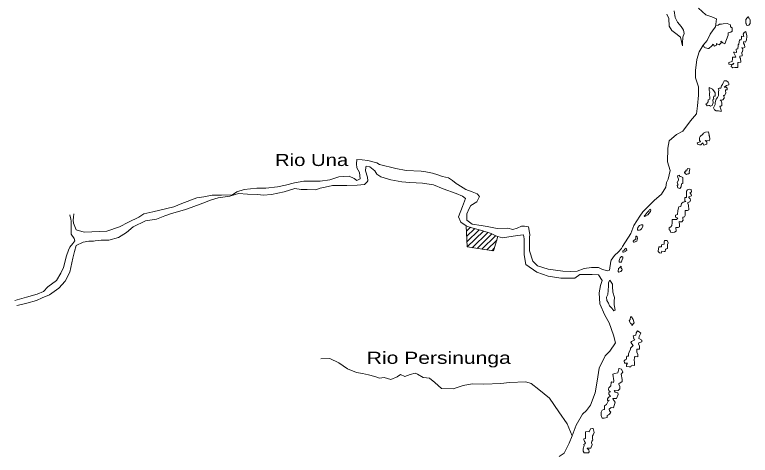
# Model space of a CAD drawing. Extents: x 47169 to 972804, y 7447977 to 9608469.
# Drawn here: x 892018 to 933072, y 9011026 to 9035587 of the extents above; entities that cross this region are included whole.
import ezdxf
from ezdxf.enums import TextEntityAlignment as Align

# ---------------------------------------------------------------- set-up
doc = ezdxf.new("R2010")
doc.units = 0
doc.header["$LTSCALE"] = 270
doc.layers.add('1', color=7, linetype='Continuous', lineweight=13)
doc.layers.add('3', color=7, linetype='Continuous')

msp = doc.modelspace()

# ---------------------------------------------------------------- linework, layer by layer
at = {"layer": '1'}
for p, q in [((917228.5, 9023520.2), (917455.7, 9023743.9)), ((917241, 9023223.1), (917696.3, 9023670.5)), ((917254.5, 9022924.9), (917936.9, 9023597.2)), ((917278, 9022638.8), (918177.6, 9023524.9)), ((917550.9, 9022597.2), (918418.2, 9023451.6)), ((917823.8, 9022555.7), (918651, 9023370.5)), ((918096.7, 9022514.1), (918856, 9023262)), ((918369.6, 9022472.5), (918918.5, 9023013.2)), ((918642.5, 9022431), (918796.2, 9022582.3))]:
    msp.add_line(p, q, dxfattribs=at)
for points in [[(927704.3, 9025227.6), (928122.3, 9025574.5), (928365.7, 9025972), (928400.3, 9026227.6), (928498.1, 9026410.6), (928606.9, 9026905.9), (928444.3, 9027379.7), (928467.8, 9028156.2), (928543.6, 9028563.2), (928961.8, 9028919), (929298.8, 9029090.6), (929743.7, 9029677.8), (930067.4, 9030066.7), (930127.1, 9030506), (930180.7, 9031098.3), (930177.8, 9031562.7), (930015.4, 9032068.6), (930019.8, 9032484.1), (930089.9, 9033084), (930221.2, 9033514.8), (930441.2, 9033888.2), (930666.7, 9034157.4), (930830.1, 9034500.3), (931000.3, 9034746.8), (931129.8, 9034905), (931189.7, 9035359.8), (930935, 9035467.8), (930585.4, 9035575.6), (930173.7, 9035956.6)], [(928832.3, 9035795.3), (928883.6, 9035426.9), (929016.6, 9035168.5), (929213.7, 9034927.1), (929285.3, 9034813.3), (929339.5, 9034725.2), (929377.4, 9034548.6), (929312.3, 9034333.2), (929292.3, 9033997.6), (929290.7, 9033845.8), (929176.7, 9034334.6), (928923, 9034537.8), (928700.9, 9034708.5), (928543.4, 9034941.7), (928524.8, 9035383), (928414.8, 9035623.5)], [(931140.8, 9034988.5), (931274.1, 9034998.8), (931346.4, 9035054.6), (931465.5, 9035061.1), (931554, 9035084.6), (931785.8, 9035105.4), (931967.8, 9035014.9), (931959.2, 9034919.7), (932054.5, 9034862.2), (932052.6, 9034678.2), (931987.9, 9034606.9), (931836.5, 9034576.3), (931835.2, 9034456.6), (931654.9, 9033970.9), (931542.8, 9034012), (931424.9, 9034117.4), (931455.8, 9034012.9), (931334.5, 9033910), (931207.1, 9033960.1), (931192, 9033991.2), (931183.2, 9033888.3), (931079, 9033832.8), (931015.9, 9033913.3), (930992, 9033945.7), (930927, 9033851), (930765.7, 9033708.6), (930701.7, 9033701.6), (930511.5, 9033758.9), (930441.2, 9033888.2)], [(895309.6, 9024495.7), (895291.1, 9024296.5), (895289.6, 9024137), (895296.7, 9023960.8), (895453, 9023598.1), (895890.3, 9023466.5), (897166.8, 9023516.2), (897871, 9023756.5), (898367.2, 9024015.3), (898944.1, 9024297.8), (899233.5, 9024478.8), (899720.5, 9024592.7), (900904.6, 9024868.1), (901345, 9025055.4), (902176.9, 9025383), (902576.3, 9025426.7), (903040.2, 9025534.1), (903550.4, 9025528), (904164.5, 9025552.9), (904421.8, 9025718.8), (904829.6, 9025834.5), (905524.8, 9025922.9), (906035, 9025916.8), (906681.6, 9025997.9), (907130, 9026088.7), (907641.5, 9026212.2), (908160.4, 9026302.3), (908615.6, 9026305.6), (909069.6, 9026300), (909604.9, 9026374.4), (910109.2, 9026544.5), (910340.9, 9026566.5), (910676.2, 9026594.2), (910962.6, 9026464), (911104.6, 9026341.8), (911289.6, 9026436.3), (911252.5, 9026796.8), (911119.4, 9027046.3), (911089.7, 9027278.1), (911108.6, 9027510.6), (911402.7, 9027498.8), (911729.7, 9027463.4), (912223.3, 9027330), (912382.1, 9027232), (913297.1, 9027022.3), (913862.5, 9026911.4), (914707.5, 9026870.7), (914962.7, 9026819.4), (915336.8, 9026751.4), (915631.3, 9026667.5), (915886.2, 9026577.4), (916220.4, 9026493.2), (916458.1, 9026346.7), (916648.1, 9026176.4), (916751.2, 9026118.8), (917194.9, 9025850.7), (917552.8, 9025718.5), (917838.2, 9025602.6), (917956.8, 9025449.6), (917802.8, 9025147.6), (917481.2, 9024959.1), (917383.5, 9024776.2), (917261.4, 9024481.6), (917250.2, 9024129.3), (917558.8, 9023917.9), (918060.6, 9023839.7), (918387.3, 9023772.1), (918943.9, 9023662.3), (919534.8, 9023679.5), (919813, 9023612.4), (920069.4, 9023681.8), (920302.1, 9023799.1), (920357.2, 9023798.5), (920477.3, 9023797.3), (920700.8, 9023770.6), (920768, 9023337.8), (920758.5, 9023161.7), (920743.2, 9022425), (920929, 9021839.2), (921197.5, 9021580.4), (921785.3, 9021404.8), (922614.1, 9021292.2), (923061.4, 9021278.7), (923412, 9021282.8), (923796, 9021430.7), (924212.2, 9021497.3), (924602.3, 9021493.2), (924817.2, 9021379.1), (925127.2, 9021303.9), (925215.8, 9021342.8), (925292.6, 9021845.1), (925308.7, 9021909.2), (925486.6, 9022163.3), (925712.4, 9022361.6), (925881.9, 9022551.5), (925939.4, 9022670.6), (926408.8, 9023393.8), (926580.8, 9023831.9), (926904.8, 9024356), (927067.2, 9024602.5), (927704.3, 9025227.6)], [(923706.2, 9013315.9), (923932.2, 9013529.6), (924157.8, 9013823.1), (924420.7, 9014516.3), (924531, 9015163.4), (924642.2, 9015890.2), (924975.5, 9016567.1), (925226.2, 9016836), (925541.8, 9017297), (925442.8, 9017730.2), (925201.8, 9018405.4), (924950.6, 9018840.1), (924678.2, 9019460.2), (924643.8, 9020076.7), (924712.1, 9020499.2), (924810.8, 9020770.8), (924606.9, 9021085.4), (924247.8, 9021105.8), (923562.3, 9021112.8), (923272.5, 9020899.8), (922491, 9020901.2), (921782.3, 9021004.9), (921154.2, 9021236.3), (920551.3, 9021659.1), (920445.5, 9022196.5), (920448.4, 9022476.8), (920443.8, 9022789.3), (920446.9, 9023085.1), (920417.2, 9023309.3), (920081.8, 9023272.8), (919234.1, 9023155.1), (918980.2, 9023229.8), (918868.1, 9023255.3), (918606.1, 9023394.2), (918089.7, 9023551.3), (917731.3, 9023643.6), (917397.2, 9023743.4), (917215, 9023817.2), (916914, 9024020.8), (916789.2, 9024318), (917010, 9024899.6), (917174.3, 9025346.7), (917008.1, 9025475.8), (916657.9, 9025615.7), (915926.4, 9025872.3), (915386.5, 9026102.7), (914773.4, 9026189.8), (914071.7, 9026229), (913616.9, 9026265.7), (913011.8, 9026384.8), (912446.9, 9026543.3), (912233.6, 9026705), (912122.9, 9026882.3), (911846.3, 9027102.2), (911639.4, 9027136.4), (911606.9, 9027080.2), (911588.4, 9026888.7), (911712.7, 9026527.4), (911718.4, 9026326.8), (911694.6, 9026263.9), (911548.9, 9026129.1), (911134, 9026085.5), (910551.9, 9026068.1), (910208.1, 9026071.5), (909746.3, 9026068.3), (909346.3, 9025969.3), (909067, 9025924.4), (908825.8, 9025830.4), (908347.6, 9025836.3), (908012.5, 9025839.6), (907653.8, 9025891.9), (907062.4, 9025721.6), (906358.8, 9025561.2), (905887.9, 9025527.1), (905592.9, 9025562.2), (905019, 9025592.2), (904516.7, 9025621.5), (904020.4, 9025466.8), (903373.7, 9025377.9), (902941.6, 9025254.7), (902525.5, 9025082.7), (901860.8, 9024834.3), (901492.6, 9024710.5), (900773.2, 9024501.5), (900397.3, 9024377.8), (899940.4, 9024198.3), (899309.1, 9024093.7), (898628.1, 9023756.9), (898258.1, 9023440.3), (897816.8, 9023165.4), (897265.5, 9023011.2), (896834.7, 9023015.4), (896516, 9022987.5), (896419.9, 9022971.8), (896148.8, 9022966.6), (895845.3, 9022914.2), (895452.2, 9022718.6), (895353.1, 9022383.9), (895254.7, 9022008.2), (895095.2, 9021234.3), (894835.9, 9020740.5)], [(892018.2, 9019658.7), (892674.3, 9019836.3), (893274.3, 9020013.3), (893633.8, 9020161.6), (893875.3, 9020415.2), (894356.9, 9020770.6), (894592.2, 9021176), (894738.5, 9021493.6), (894912.2, 9022140), (895027.8, 9022466.8), (895100.9, 9022626.7), (895270.3, 9022824.5), (895375.4, 9022975.2), (895328.2, 9023111.9), (895170.8, 9023361.6), (895173.3, 9023625.2), (895162.2, 9024074), (895146.9, 9024193.7), (895092.9, 9024426.9)], [(918980.2, 9023229.8), (918748.2, 9022415.5), (917267, 9022640), (917215, 9023817.2)], [(894835.9, 9020740.5), (894472.9, 9020345.2), (893967, 9019974.6), (893558.7, 9019794.6), (893238.9, 9019653.7), (892695.4, 9019507.1), (892399.5, 9019439.1), (892127.8, 9019377.4)], [(923128.4, 9012114.1), (922847.8, 9012781.9), (922391.8, 9013443.7), (921857.6, 9014209.4), (921264.2, 9014696.4), (920836.8, 9015029.9), (920542.4, 9015112.8), (919640.7, 9015091), (919145.2, 9015025.2), (918203.9, 9014995), (917541.7, 9015002.9), (917054.9, 9014920.4), (916486.6, 9014734.5), (915833.4, 9014757.8), (915460.9, 9015074.1), (915168.1, 9015325.2), (915009.7, 9015351.2), (914818.2, 9015369.8), (914500.4, 9015549.2), (914374.2, 9015599.2), (914093.7, 9015537.8), (913797.1, 9015413.4), (913551.4, 9015520.1), (913367.3, 9015402.3), (913014.2, 9015254.1), (912632.9, 9015354.3), (912384.6, 9015316.9), (912122.2, 9015416), (911772.9, 9015515.9), (911430.8, 9015575.9), (911087.6, 9015635.8), (910587.3, 9015849.2), (910104.6, 9016174.2), (909612.3, 9016419.6), (909102, 9016401.5)], [(922406.8, 9010962.5), (922679.7, 9011143.6), (922964.4, 9011708), (923128.4, 9012114.1), (923349.4, 9012704.6), (923706.2, 9013315.9)]]:
    msp.add_lwpolyline(points, dxfattribs=at)
for points in [[(932831.3, 9035125.6), (932832.6, 9035254.1), (932825.6, 9035317.4), (932890.5, 9035413.1), (932946.2, 9035468), (932978.3, 9035476.5), (933009.1, 9035363.1), (933040.7, 9035331.8), (933072.5, 9035307.1), (933070.3, 9035098.7), (932997.6, 9035003.1), (932918, 9034980.6), (932869.8, 9035013.3), (932838.8, 9035101.1)], [(932712.2, 9034382.1), (932681.5, 9034503.2), (932738.6, 9034590.2), (932826.5, 9034661.3), (932880.1, 9034412.5), (932871.9, 9034365), (932870, 9034181), (932812.5, 9034060.8), (932716.9, 9034094), (932700.5, 9034006.6), (932747, 9033909.7), (932762.1, 9033773.2), (932633.5, 9033711.4), (932609.8, 9033759.3), (932657.1, 9033646.9), (932639.3, 9033527.4), (932607.1, 9033503.3), (932621.5, 9033302.6), (932493.3, 9033272.9), (932492.7, 9033208.6), (932524, 9033144), (932538.3, 9032935.5), (932418, 9032921.3), (932386, 9032921.6), (932383.2, 9032649), (932215.6, 9032651.9), (932096.3, 9032628.7), (932001.1, 9032694), (932034, 9032790.1), (932161.9, 9032891.8), (932130.4, 9032829), (931978.1, 9032821.7), (931882.3, 9032831.6), (931883.3, 9032926.8), (932067.9, 9032973.7), (932077.2, 9033125.4), (932078.1, 9033213), (932245.8, 9033219), (932269.2, 9033243.1), (932128.5, 9033500.5), (932192.5, 9033499.9), (932295.8, 9033474.4), (932290.1, 9033659.6), (932354.2, 9033682.2), (932386.2, 9033681.8), (932403.5, 9033857.8), (932388.6, 9033905.7), (932436.3, 9033937.3), (932463.1, 9034185.2), (932566.8, 9034184.2), (932583.1, 9034271.6), (932584.5, 9034400.1)], [(931621.9, 9031545.4), (931733.4, 9031552), (931789, 9031496.1), (931787.9, 9031391.9), (931692, 9031392.9), (931684, 9031360.8), (931698.9, 9031208.9), (931641.3, 9031080.9), (931577.4, 9031081.6), (931608.5, 9030993.7), (931607.8, 9030929.4), (931542.8, 9030833.7), (931399.4, 9030819.7), (931455.2, 9030779.2), (931486.2, 9030682.5), (931492.2, 9030522.8), (931427.9, 9030491.4), (931364, 9030492), (931449.8, 9030267.3), (931449.1, 9030195.3), (931297.3, 9030229), (931161.7, 9030230.4), (931066.3, 9030279), (931020.1, 9030392.6), (931053, 9030479.8), (931109.2, 9030583.3), (931110.1, 9030670.9), (931135.4, 9030774.8), (931176.2, 9030878.5), (931248.7, 9030965.3), (931289.8, 9031093.4), (931291.1, 9031220.9), (931300.3, 9031261.8), (931309.6, 9031405.7), (931286, 9031469.2), (931342.5, 9031492.9), (931421.9, 9031499.9), (931462.8, 9031619.1), (931519.8, 9031690.6), (931560.5, 9031786.6), (931610.2, 9031905.7), (931753.5, 9031896.5), (931832.1, 9031823.6), (931871.1, 9031758.9), (931870.2, 9031671.4), (931750.8, 9031640.5)], [(930803.2, 9031058.6), (930796.2, 9031123), (930804.6, 9031194.9), (930805.6, 9031291.3), (930789.4, 9031323.6), (930782.3, 9031386.8), (930783.8, 9031523.1), (930958.2, 9031441.5), (931045.4, 9031344.2), (931108.2, 9031231.6), (931106.3, 9031055.5), (931042.4, 9031056.1), (931017.2, 9030968.8), (931040.5, 9030872.2), (931008.5, 9030872.5), (930983.9, 9030840.6), (931006.5, 9030680.8), (930941, 9030528.6), (930845.9, 9030498.5), (930790, 9030531.2), (930758, 9030531.6), (930661.8, 9030500.5), (930599, 9030613), (930663.3, 9030652.3), (930720.3, 9030723.7), (930721.5, 9030835.6), (930816.8, 9030882.3), (930818.3, 9031026.3)], [(930562.3, 9028572.2), (930649.8, 9028499.2), (930656, 9028362.8), (930480.2, 9028309.3), (930425.3, 9028438.4), (930305.2, 9028335.5), (930241.2, 9028328.4), (930145.4, 9028344.9), (930114.5, 9028441.6), (930266.2, 9028504.3), (930298.2, 9028511.8), (930235, 9028584.4), (930228.8, 9028728.6), (930278, 9028792.3), (930422.7, 9028926), (930463, 9028989.9), (930574.9, 9029036.4), (930734.9, 9029050.2), (930781.5, 9028865.8), (930757.2, 9028866), (930796.4, 9028818), (930811.2, 9028657.1), (930769.5, 9028562.2)], [(929229.6, 9026154.7), (929220.3, 9025994.2), (929131.2, 9025907.5), (929020.2, 9025940.8), (928989.6, 9026069.7), (929045, 9026100.2), (929013.7, 9026164.7), (928991.2, 9026229.2), (929064.2, 9026357), (929072.6, 9026420.1), (929025.1, 9026517), (929018.3, 9026605.7), (929114.5, 9026635.8), (929137.8, 9026548), (929202, 9026570.6), (929305, 9026514.1), (929310.7, 9026313.5), (929310, 9026249.2), (929309.2, 9026169.4)], [(929556.2, 9026919.3), (929556.9, 9026983.6), (929564.9, 9027015.6), (929700.3, 9026997.6), (929676.3, 9026910.3), (929658.7, 9026814.1), (929682.3, 9026749.5), (929625.8, 9026718), (929593.8, 9026718.3), (929506.4, 9026688.2), (929435.2, 9026728.8), (929403.8, 9026792.3), (929404.2, 9026824.5), (929468.2, 9026832.7), (929468, 9026920.2)], [(929026.7, 9024236.4), (928899.5, 9024302), (928900.6, 9024413.9), (929004.7, 9024452.7), (929031.2, 9024676.3), (929088.5, 9024884), (929201, 9024890.6), (929225.9, 9025057.7), (929322.8, 9025145.3), (929475.2, 9025175.9), (929419.4, 9025216.4), (929413, 9025343.9), (929413.6, 9025400.4), (929509.5, 9025399.4), (929511, 9025647.6), (929512, 9025742.9), (929561.3, 9025822.2), (929673.1, 9025869.8), (929768.8, 9025844.4), (929791.7, 9025715.6), (929695, 9025644.6), (929734.4, 9025612), (929773.5, 9025556.2), (929789.3, 9025484), (929645.5, 9025437.9), (929636.3, 9025405.8), (929723.6, 9025316.2), (929738.3, 9025251.8), (929697.7, 9025157), (929593.7, 9025118.1), (929593, 9025053.9), (929631.7, 9024965.9), (929638, 9024717.6), (929573.6, 9024678.4), (929445.8, 9024679.7), (929436.1, 9024495.9), (929435.1, 9024391.7), (929402.4, 9024327.8), (929338.1, 9024296.3), (929306.2, 9024296.7), (929312.9, 9024201.3), (929321, 9024136.9), (929256.2, 9024049), (929167.9, 9024042.1), (929104.2, 9024059.4), (929103.8, 9024027.3), (929126.6, 9023883), (929117.6, 9023762.3), (929085.4, 9023739.3), (929053.4, 9023731.9), (928925.5, 9023733.3), (928931.1, 9023524.9), (928835.6, 9023461.6), (928747.2, 9023447), (928627.2, 9023456), (928605.1, 9023552.7), (928573.3, 9023577.4), (928541.5, 9023585.5), (928542.7, 9023705.1), (928639.2, 9023760.6), (928702.8, 9023832), (928704.4, 9023991.6), (928705.1, 9024055.8), (928706.3, 9024175.5), (928834.2, 9024174.2), (928962.1, 9024172.8)], [(927433.4, 9024517.9), (927361, 9024438.8), (927232.2, 9024352.6), (927168, 9024328.9), (927152.9, 9024361.2), (927209.7, 9024417.1), (927314.9, 9024567.8), (927403, 9024663.3), (927443.3, 9024726.1), (927507.4, 9024742), (927523.6, 9024709.7), (927498.3, 9024613.6)], [(927010, 9023659), (926945.5, 9023603.2), (926881.3, 9023580.6), (926785.4, 9023573.8), (926786, 9023637), (926787, 9023733.4), (926891.8, 9023844.2), (926923.9, 9023851.6), (926988, 9023875.3), (927068.5, 9023874.5), (927075.2, 9023778)], [(926676.8, 9023094), (926687.1, 9023238), (926719.1, 9023237.6), (926766, 9023197.2), (926780.8, 9023132.8), (926764.4, 9023037.7), (926731.7, 9022966), (926587.7, 9022903.2), (926555.8, 9022903.6), (926532.2, 9022968.1)], [(928137.8, 9022397.3), (928097, 9022293.6), (928010, 9022303.3), (927938.1, 9022383.9), (927938.4, 9022416), (927956, 9022511.1), (927972.8, 9022647.2), (928100.7, 9022645.9), (928108.6, 9022670.2), (928109.6, 9022765.5), (928262.2, 9022803.8), (928263.2, 9022900.2), (928287.3, 9022996.3), (928424, 9022994.9), (928494.3, 9022873.4), (928444.9, 9022778.6), (928444.5, 9022746.5), (928442.8, 9022578.1), (928427, 9022546.1), (928362.8, 9022522.4), (928347.1, 9022491.5), (928321.7, 9022387.6), (928257.7, 9022380.5)], [(926119.8, 9022420.5), (926104, 9022388.5), (925999.9, 9022342), (925967.9, 9022342.3), (925959.5, 9022374.5), (925960, 9022422.2), (926024.3, 9022461.4), (926073.4, 9022517.4), (926153.2, 9022564.2), (926176.5, 9022467.6)], [(925899.4, 9021894.2), (925890.7, 9021799), (925762.7, 9021792.6), (925747, 9021872.5), (925780, 9021968.6), (925812.6, 9022031.4), (925877.4, 9022111.7), (925909.3, 9022110.2), (925956.4, 9022078.7), (925964.5, 9022014.3)], [(925918.1, 9021366.6), (925853.3, 9021278.6), (925741.5, 9021232.1), (925693.3, 9021264.7), (925710.5, 9021433), (925767.2, 9021480.1), (925864.1, 9021575.5), (925862.8, 9021446.9), (925894.6, 9021438.8)], [(925495.3, 9019818.5), (925477.8, 9019619.2), (925475.5, 9019394.3), (925498, 9019329.8), (925521.1, 9019217.6), (925536.6, 9019122.2), (925455.7, 9019083.1), (925338.3, 9019236.1), (925219.3, 9019349.3), (925157, 9019501.8), (925062.7, 9019655.7), (925049.2, 9019839.7), (925113.7, 9019998.6), (925147.9, 9020214.4), (925159.4, 9020479.1), (925161.3, 9020663), (925234.2, 9020781.9), (925375.2, 9020556.6), (925381.6, 9020435.8), (925402.5, 9020115.3)], [(926304.1, 9018529.1), (926376.5, 9018600.3), (926377.9, 9018735.5), (926442, 9018751.5), (926536.3, 9018598.7), (926574.6, 9018469.7), (926589.4, 9018405.3), (926468.9, 9018262.5), (926462.2, 9018359), (926398.2, 9018359.7)], [(926551.4, 9017512.6), (926565, 9017549), (926526.7, 9017677.9), (926606.4, 9017709.2), (926678.2, 9017724), (926695.9, 9017843.5), (926776.6, 9017963.4), (926864.1, 9017906), (926959.3, 9017840.7), (926869.1, 9017642.2), (926852.5, 9017530.5), (927011.3, 9017440.2), (927018.1, 9017352.5), (926850.1, 9017297.8), (926832.8, 9017233.7), (926880.1, 9017113.5), (926886, 9016937.3), (926735, 9016938.8), (926748.7, 9016779.1), (926795.8, 9016642.3), (926794.5, 9016522.7), (926642.5, 9016524.2), (926602.5, 9016492.5), (926600.5, 9016300.8), (926607.5, 9016236.5), (926613.1, 9016035.9), (926518.4, 9016045.7), (926429.9, 9016006.8), (926397.4, 9015958.3), (926309.2, 9015959.3), (926158.5, 9015977.5), (926159.5, 9016073.9), (926224.4, 9016168.5), (926136.2, 9016169.4), (926049.2, 9016170.3), (926033.9, 9016291.3), (926090.7, 9016346.1), (926154.9, 9016377.5), (926156.2, 9016497.2), (926187.6, 9016553.4), (926275.8, 9016552.5), (926277.2, 9016688.8), (926317.8, 9016775.9), (926383.5, 9016943.6), (926384, 9016999), (926528.8, 9017141.6), (926411.6, 9017319), (926451.8, 9017366.2), (926627.9, 9017453), (926610.8, 9017495.3)], [(925447.1, 9015080.7), (925455.9, 9015184.7), (925395.8, 9015554.4), (925508.6, 9015593.1), (925684.1, 9015614.5), (925742.6, 9015837.8), (925750.7, 9015869.8), (925893.4, 9015820.7), (925955.6, 9015651.6), (925875.2, 9015556), (925927.1, 9015244.1), (925925.9, 9015132.2), (925789.4, 9015045), (925726.3, 9015013.5), (925796.5, 9014877.6), (925787.2, 9014724.7), (925698, 9014630.4), (925506.1, 9014615.8), (925474.4, 9014640.5), (925537.4, 9014552.3), (925689, 9014501.9), (925695.8, 9014414.3), (925614.1, 9014191.3), (925405.8, 9014193.5), (925414.1, 9014136.9), (925540.3, 9013983.8), (925441.1, 9013664.6), (925305.8, 9013690.3), (925192.5, 9013604), (925215.7, 9013507.3), (925286.5, 9013426.8), (925221.5, 9013323.3), (925158.3, 9013284.1), (925077.3, 9013236.2), (925076.5, 9013156.4), (925076.2, 9013124.3), (924924.9, 9013094.8), (924804.8, 9013096.1), (924742.4, 9013240.8), (924744.3, 9013424.7), (924809.5, 9013543.7), (924898, 9013574.9), (924929.9, 9013574.6), (924939, 9013701.9), (924939.7, 9013774), (925044.1, 9013853.8), (925165.5, 9014076.3), (925197.7, 9014099.3), (925157.5, 9014052), (925110.5, 9014084.7), (925111.5, 9014181.1), (925144, 9014236.1), (925199.5, 9014275.4), (925263.7, 9014299.1), (925232.4, 9014363.8), (925169.2, 9014427.6), (925170.2, 9014524), (925266.4, 9014555.1), (925171.1, 9014612.6), (925156.7, 9014708.1), (925172.8, 9014779.9), (925285.3, 9014890.7), (925303.8, 9015083.3), (925351.6, 9015122.7)], [(923973.9, 9011408.3), (924053.5, 9011327.7), (924084.3, 9011215.4), (924051.8, 9011159.2), (923963.6, 9011160.2), (923803.9, 9011162.9), (923749.7, 9011251), (923741.9, 9011347.5), (923751, 9011379.6), (923792.6, 9011563.1), (923785.6, 9011626.3), (923841.1, 9011666.7), (923873.6, 9011721.8), (923818.3, 9011802.2), (923787.5, 9011914.4), (923787.8, 9011946.5), (923883.9, 9011969.9), (923879.4, 9012273.6), (923880.1, 9012337.8), (924023.5, 9012351.8), (924087.2, 9012335.7), (924145.1, 9012503.5), (924264.3, 9012517.8), (924296.3, 9012517.4), (924327.6, 9012452.8), (924350.2, 9012300.8), (924301.3, 9012157.2), (924260, 9012101.2), (924267.4, 9011965.9), (924282, 9011893.7), (924226, 9011805.7), (924216.3, 9011718.2), (924247.2, 9011621.5), (924165.7, 9011414), (923990.5, 9011415.8)]]:
    msp.add_lwpolyline(points, close=True, dxfattribs=at)

# ---------------------------------------------------------------- texts
at = {"layer": '3', "width": 1.25}
msp.add_text('Rio Una', height=676.5, dxfattribs=at).set_placement((910631.4, 9027152.7), align=Align.RIGHT)
at = {"layer": '3', "width": 1.3}
msp.add_text('Rio Persinunga', height=676.3, dxfattribs=at).set_placement((911665.8, 9016122.8))

doc.saveas('drawing.dxf')
